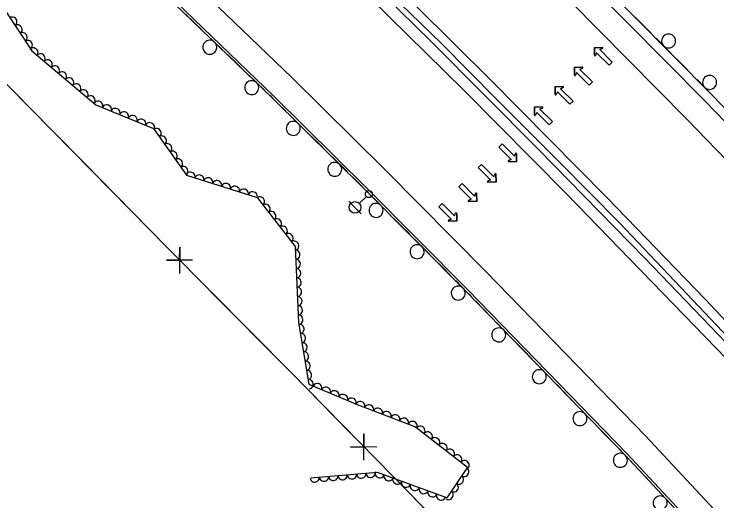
# Model space of a CAD drawing. Extents: x 1746719 to 1766531, y 631721 to 662391.
# Drawn here: x 1757419.3 to 1757720.6, y 644805.3 to 645014.2 of the extents above; entities that cross this region are included whole.
import ezdxf

# ---------------------------------------------------------------- set-up
doc = ezdxf.new("R2010")
doc.units = 0
for name, color, linetype in [('SURVEY - AERIAL SURVEY - Photo Control - Points - Elevations', 7, 'Continuous'), ('SURVEY - AERIAL SURVEY - Photo Control - Points - Locators', 7, 'Continuous'), ('SURVEY - AERIAL SURVEY - Photo Control - Points - Numbers', 7, 'Continuous'), ('SURVEY - AERIAL SURVEY - Photo Control with Text', 7, 'Continuous'), ('SURVEY - CENTERLINE - Existing Roads - Development', 7, 'Continuous'), ('SURVEY - CENTERLINE - Existing Roads Curve Text', 7, 'Continuous')]:
    doc.layers.add(name, color=color, linetype=linetype)

msp = doc.modelspace()

# ---------------------------------------------------------------- linework, layer by layer
at = {"layer": 'SURVEY - AERIAL SURVEY - Photo Control - Points - Elevations'}
for points in [[(1757367.68, 645305.09), (1757410.99, 645267.65), (1757461.87, 645221.66), (1757513.21, 645175.01), (1757561.94, 645128.57), (1757616.86, 645075.81), (1757665.43, 645027.56), (1757715.64, 644976.79), (1757758.33, 644932.62), (1757807.87, 644879.88), (1757857.69, 644825.63), (1757895.55, 644783.99), (1757959.32, 644710.69), (1758018.17, 644640.98), (1758071.69, 644576.23), (1758126.48, 644507.24), (1758180.58, 644436.89), (1758227.03, 644375.61), (1758268.25, 644319.14), (1758280.54, 644301.89)], [(1757360.49, 645296.77), (1757403.7, 645259.41), (1757454.49, 645213.51), (1757505.72, 645166.96), (1757554.33, 645120.63), (1757609.17, 645067.94), (1757657.64, 645019.79), (1757707.77, 644969.1), (1757750.37, 644925.03), (1757799.81, 644872.39), (1757849.57, 644818.21), (1757887.33, 644776.67), (1757950.96, 644703.53), (1758009.72, 644633.92), (1758063.14, 644569.3), (1758117.82, 644500.46), (1758171.84, 644430.21), (1758218.21, 644369.05), (1758259.33, 644312.71), (1758271.58, 644295.51)], [(1757329.1, 645260.45), (1757371.91, 645223.45), (1757422.26, 645177.94), (1757473.01, 645131.82), (1757521.15, 645085.95), (1757575.62, 645033.61), (1757623.66, 644985.89), (1757673.45, 644935.54), (1757715.62, 644891.92), (1757764.64, 644839.73), (1757814.13, 644785.84), (1757851.46, 644744.78), (1757914.52, 644672.3), (1757972.89, 644603.15), (1758025.84, 644539.08), (1758079.99, 644470.91), (1758133.69, 644401.08), (1758179.69, 644340.39), (1758220.4, 644284.63), (1758232.48, 644267.66)], [(1757319.72, 645253.76), (1757362.56, 645216.07), (1757421.72, 645163.08), (1757476.45, 645112.02), (1757525.72, 645065.8), (1757571.85, 645021.26), (1757612.1, 644981.49), (1757656.02, 644937.25), (1757724.73, 644866.33), (1757766.64, 644821.42), (1757820.62, 644761.16), (1757859.7, 644717.48), (1757906.2, 644664.72), (1757956.17, 644605.79), (1757997.01, 644556.15), (1758046.25, 644495.62), (1758098.65, 644428.72), (1758149.56, 644361.05), (1758194.39, 644300.47), (1758220.54, 644263.88)], [(1757322.14, 645187.71), (1757330.7, 645180.18), (1757389.33, 645127.65), (1757443.66, 645076.97), (1757492.63, 645031.03), (1757538.31, 644986.92), (1757578.2, 644947.51), (1757621.74, 644903.64), (1757689.94, 644833.25), (1757731.21, 644789.03), (1757784.85, 644729.15), (1757823.8, 644685.61), (1757869.89, 644633.33), (1757919.32, 644575.02), (1757959.86, 644525.75), (1758008.74, 644465.67), (1758060.58, 644399.49), (1758111.09, 644332.35), (1758155.57, 644272.23), (1758181.49, 644235.97)], [(1757314.87, 645179.45), (1757323.39, 645171.95), (1757381.91, 645119.53), (1757436.14, 645068.94), (1757485.04, 645023.06), (1757530.62, 644979.05), (1757570.43, 644939.72), (1757613.89, 644895.94), (1757681.97, 644825.67), (1757723.09, 644781.61), (1757776.66, 644721.81), (1757815.58, 644678.31), (1757861.56, 644626.13), (1757910.88, 644567.97), (1757951.34, 644518.78), (1758000.14, 644458.81), (1758051.85, 644392.79), (1758102.27, 644325.77), (1758146.67, 644265.76), (1758172.54, 644229.58)]]:
    msp.add_lwpolyline(points, dxfattribs=at)
at = {"layer": 'SURVEY - AERIAL SURVEY - Photo Control - Points - Locators'}
for p, q in [((1757668.1, 644999.89), (1757671.48, 644999.9)), ((1757668.1, 644999.89), (1757671.48, 644999.9)), ((1757668.11, 644996.52), (1757668.1, 644999.89)), ((1757668.1, 644999.89), (1757668.11, 644996.52)), ((1757669.05, 644997.56), (1757668.58, 644996.42)), ((1757669.05, 644997.56), (1757668.58, 644996.42)), ((1757674.38, 644992.25), (1757669.05, 644997.56)), ((1757674.38, 644992.25), (1757669.05, 644997.56)), ((1757671.57, 644999.43), (1757670.44, 644998.95)), ((1757670.44, 644998.95), (1757671.57, 644999.43)), ((1757670.44, 644998.95), (1757675.76, 644993.64)), ((1757675.76, 644993.64), (1757670.44, 644998.95)), ((1757675.76, 644993.64), (1757674.38, 644992.25)), ((1757674.38, 644992.25), (1757675.76, 644993.64)), ((1757659.55, 644988.03), (1757659.55, 644991.41)), ((1757659.55, 644991.41), (1757662.92, 644991.41)), ((1757659.55, 644991.41), (1757659.55, 644988.03)), ((1757659.55, 644991.41), (1757662.92, 644991.41)), ((1757663.02, 644990.94), (1757661.88, 644990.47)), ((1757661.88, 644990.47), (1757663.02, 644990.94)), ((1757660.49, 644989.08), (1757660.02, 644987.94)), ((1757660.49, 644989.08), (1757660.02, 644987.94)), ((1757665.82, 644983.76), (1757660.49, 644989.08)), ((1757665.82, 644983.76), (1757660.49, 644989.08)), ((1757661.88, 644990.47), (1757667.21, 644985.16)), ((1757667.21, 644985.16), (1757661.88, 644990.47)), ((1757667.21, 644985.16), (1757665.82, 644983.76)), ((1757665.82, 644983.76), (1757667.21, 644985.16)), ((1757651.26, 644979.75), (1757651.26, 644983.13)), ((1757651.26, 644983.13), (1757654.64, 644983.13)), ((1757651.26, 644983.13), (1757651.26, 644979.75)), ((1757651.26, 644983.13), (1757654.64, 644983.13)), ((1757654.73, 644982.66), (1757653.59, 644982.19)), ((1757653.59, 644982.19), (1757654.73, 644982.66)), ((1757653.59, 644982.19), (1757658.92, 644976.88)), ((1757658.92, 644976.88), (1757653.59, 644982.19)), ((1757652.21, 644980.79), (1757651.74, 644979.66)), ((1757652.21, 644980.79), (1757651.74, 644979.66)), ((1757657.53, 644975.48), (1757652.21, 644980.79)), ((1757657.53, 644975.48), (1757652.21, 644980.79)), ((1757658.92, 644976.88), (1757657.53, 644975.48)), ((1757657.53, 644975.48), (1757658.92, 644976.88)), ((1757642.41, 644970.97), (1757642.4, 644974.35)), ((1757642.4, 644974.35), (1757645.78, 644974.35)), ((1757642.4, 644974.35), (1757642.41, 644970.97)), ((1757642.4, 644974.35), (1757645.78, 644974.35)), ((1757645.88, 644973.88), (1757644.74, 644973.41)), ((1757644.74, 644973.41), (1757645.88, 644973.88)), ((1757644.74, 644973.41), (1757650.07, 644968.1)), ((1757650.07, 644968.1), (1757644.74, 644973.41)), ((1757643.35, 644972.01), (1757642.88, 644970.88)), ((1757643.35, 644972.01), (1757642.88, 644970.88)), ((1757648.68, 644966.7), (1757643.35, 644972.01)), ((1757648.68, 644966.7), (1757643.35, 644972.01)), ((1757650.07, 644968.1), (1757648.68, 644966.7)), ((1757648.68, 644966.7), (1757650.07, 644968.1)), ((1757627.1, 644957.12), (1757628.49, 644958.51)), ((1757628.49, 644958.51), (1757627.1, 644957.12)), ((1757628.49, 644958.51), (1757633.81, 644953.2)), ((1757628.49, 644958.51), (1757633.81, 644953.2)), ((1757632.43, 644951.81), (1757627.1, 644957.12)), ((1757627.1, 644957.12), (1757632.43, 644951.81)), ((1757631.29, 644951.33), (1757632.43, 644951.81)), ((1757632.43, 644951.81), (1757631.29, 644951.33)), ((1757633.81, 644953.2), (1757634.28, 644954.34)), ((1757633.81, 644953.2), (1757634.28, 644954.34)), ((1757634.76, 644954.24), (1757634.76, 644950.87)), ((1757634.76, 644950.87), (1757634.76, 644954.24)), ((1757618.25, 644948.34), (1757619.63, 644949.73)), ((1757619.63, 644949.73), (1757618.25, 644948.34)), ((1757623.57, 644943.03), (1757618.25, 644948.34)), ((1757618.25, 644948.34), (1757623.57, 644943.03)), ((1757619.63, 644949.73), (1757624.96, 644944.42)), ((1757619.63, 644949.73), (1757624.96, 644944.42)), ((1757634.76, 644950.87), (1757631.39, 644950.86)), ((1757634.76, 644950.87), (1757631.39, 644950.86)), ((1757624.96, 644944.42), (1757625.43, 644945.56)), ((1757624.96, 644944.42), (1757625.43, 644945.56)), ((1757625.9, 644945.46), (1757625.91, 644942.09)), ((1757625.91, 644942.09), (1757625.9, 644945.46)), ((1757622.44, 644942.56), (1757623.57, 644943.03)), ((1757623.57, 644943.03), (1757622.44, 644942.56)), ((1757609.96, 644940.06), (1757611.35, 644941.45)), ((1757611.35, 644941.45), (1757609.96, 644940.06)), ((1757615.28, 644934.74), (1757609.96, 644940.06)), ((1757609.96, 644940.06), (1757615.28, 644934.74)), ((1757611.35, 644941.45), (1757616.67, 644936.14)), ((1757611.35, 644941.45), (1757616.67, 644936.14)), ((1757625.91, 644942.09), (1757622.53, 644942.08)), ((1757625.91, 644942.09), (1757622.53, 644942.08)), ((1757616.67, 644936.14), (1757617.14, 644937.28)), ((1757616.67, 644936.14), (1757617.14, 644937.28)), ((1757617.61, 644937.18), (1757617.62, 644933.81)), ((1757617.62, 644933.81), (1757617.61, 644937.18)), ((1757614.15, 644934.27), (1757615.28, 644934.74)), ((1757615.28, 644934.74), (1757614.15, 644934.27)), ((1757617.62, 644933.81), (1757614.24, 644933.8)), ((1757617.62, 644933.81), (1757614.24, 644933.8)), ((1757601.4, 644931.57), (1757602.79, 644932.97)), ((1757602.79, 644932.97), (1757601.4, 644931.57)), ((1757606.73, 644926.26), (1757601.4, 644931.57)), ((1757601.4, 644931.57), (1757606.73, 644926.26)), ((1757602.79, 644932.97), (1757608.12, 644927.66)), ((1757602.79, 644932.97), (1757608.12, 644927.66)), ((1757608.12, 644927.66), (1757608.59, 644928.79)), ((1757608.12, 644927.66), (1757608.59, 644928.79)), ((1757609.06, 644928.7), (1757609.06, 644925.32)), ((1757609.06, 644925.32), (1757609.06, 644928.7)), ((1757605.59, 644925.79), (1757606.73, 644926.26)), ((1757606.73, 644926.26), (1757605.59, 644925.79)), ((1757609.06, 644925.32), (1757605.69, 644925.32)), ((1757609.06, 644925.32), (1757605.69, 644925.32))]:
    msp.add_line(p, q, dxfattribs=at)
for centre, start, end in [((1757671.48, 644999.65), 292.6345, 90.0828), ((1757671.48, 644999.65), 292.6345, 90.0828), ((1757668.35, 644996.52), 180.0828, 337.5759), ((1757668.35, 644996.52), 180.0828, 337.5759), ((1757662.92, 644991.17), 292.6345, 90.0828), ((1757662.92, 644991.17), 292.6345, 90.0828), ((1757659.8, 644988.03), 180.0828, 337.5759), ((1757659.8, 644988.03), 180.0828, 337.5759), ((1757654.64, 644982.89), 292.6345, 90.0828), ((1757654.64, 644982.89), 292.6345, 90.0828), ((1757651.51, 644979.75), 180.0828, 337.5759), ((1757651.51, 644979.75), 180.0828, 337.5759), ((1757645.78, 644974.11), 292.6345, 90.0828), ((1757645.78, 644974.11), 292.6345, 90.0828), ((1757642.65, 644970.97), 180.0828, 337.5759), ((1757642.65, 644970.97), 180.0828, 337.5759), ((1757634.51, 644954.24), 0.0828, 157.5759), ((1757634.51, 644954.24), 0.0828, 157.5759), ((1757631.38, 644951.11), 112.6345, 270.0828), ((1757631.38, 644951.11), 112.6345, 270.0828), ((1757625.66, 644945.46), 0.0828, 157.5759), ((1757625.66, 644945.46), 0.0828, 157.5759), ((1757622.53, 644942.33), 112.6345, 270.0828), ((1757622.53, 644942.33), 112.6345, 270.0828), ((1757617.37, 644937.18), 0.0828, 157.5759), ((1757617.37, 644937.18), 0.0828, 157.5759), ((1757614.24, 644934.05), 112.6345, 270.0828), ((1757614.24, 644934.05), 112.6345, 270.0828), ((1757608.81, 644928.7), 0.0828, 157.5759), ((1757608.81, 644928.7), 0.0828, 157.5759), ((1757605.69, 644925.56), 112.6345, 270.0828), ((1757605.69, 644925.56), 112.6345, 270.0828)]:
    msp.add_arc(centre, 0.246, start, end, dxfattribs=at)
at = {"layer": 'SURVEY - AERIAL SURVEY - Photo Control - Points - Numbers'}
for points in [[(1757323.62, 645256.72), (1757359.68, 645224.76), (1757401.86, 645187.77), (1757446.88, 645147.55), (1757499.98, 645097.49), (1757551.19, 645048.47), (1757597.89, 645002.53), (1757644.17, 644956.09), (1757689.91, 644909.35), (1757731.53, 644865.88), (1757784.85, 644808.61), (1757831.81, 644757.26), (1757876.31, 644706.72), (1757924.6, 644650.39), (1757975.41, 644590.54), (1758021.86, 644533.64), (1758061.14, 644483.77), (1758123.13, 644404.33), (1758167.18, 644346.13), (1758206.86, 644292.21), (1758240.55, 644244.25)], [(1757390.53, 645201.2), (1757429.02, 645166.95), (1757455.13, 645143.08), (1757484.39, 645115.95), (1757513.99, 645087.65), (1757545.18, 645057.29), (1757569.55, 645033.61), (1757589.29, 645014.47), (1757602.52, 645001.61), (1757625.87, 644977.97), (1757653.48, 644950.42), (1757678.89, 644924.58), (1757710.27, 644891.52), (1757738.12, 644862.04), (1757767.76, 644831.01), (1757798.81, 644797.43)], [(1757314.21, 645178.7), (1757322.73, 645171.2), (1757381.24, 645118.79), (1757435.46, 645068.21), (1757484.35, 645022.33), (1757529.92, 644978.33), (1757569.72, 644939.01), (1757613.18, 644895.24), (1757681.24, 644824.98), (1757722.35, 644780.93), (1757775.91, 644721.14), (1757814.83, 644677.64), (1757860.81, 644625.48), (1757910.11, 644567.32), (1757950.57, 644518.15), (1757999.36, 644458.18), (1758051.06, 644392.19), (1758101.47, 644325.17), (1758145.86, 644265.18), (1758171.72, 644228.99)], [(1758283.8, 644304.21), (1758271.5, 644321.48), (1758230.24, 644378), (1758183.76, 644439.31), (1758129.63, 644509.7), (1758074.79, 644578.75), (1758021.24, 644643.54), (1757962.35, 644713.29), (1757898.54, 644786.64), (1757860.64, 644828.33), (1757810.8, 644882.6), (1757761.23, 644935.38), (1757718.5, 644979.59), (1757668.26, 645030.38), (1757619.65, 645078.67), (1757562.16, 645133.91)], [(1757492.91, 645014.07), (1757496.29, 645010.8)], [(1757688.96, 645009.46), (1757685.65, 645012.8)], [(1757496.29, 645010.8), (1757499.68, 645007.54)], [(1757692.26, 645006.12), (1757688.96, 645009.46)], [(1757501.98, 645005.32), (1757508.6, 644998.93)], [(1757700.98, 644997.3), (1757694.51, 645003.84)], [(1757510.9, 644996.7), (1757514.28, 644993.44)], [(1757706.54, 644991.68), (1757703.23, 644995.03)], [(1757514.28, 644993.44), (1757517.66, 644990.17)], [(1757709.84, 644988.34), (1757706.54, 644991.68)], [(1757519.96, 644987.95), (1757526.58, 644981.56)], [(1757718.56, 644979.53), (1757718.5, 644979.59), (1757712.09, 644986.07)], [(1757528.88, 644979.34), (1757529.92, 644978.33), (1757532.24, 644976.05)], [(1757532.24, 644976.05), (1757535.58, 644972.74)], [(1757537.86, 644970.49), (1757544.4, 644964.03)], [(1757546.68, 644961.78), (1757550.02, 644958.47)], [(1757550.02, 644958.47), (1757553.36, 644955.17)], [(1757555.64, 644952.92), (1757562.19, 644946.46)], [(1757564.46, 644944.21), (1757567.81, 644940.91)], [(1757567.81, 644940.91), (1757569.72, 644939.01), (1757571.14, 644937.59)], [(1757573.39, 644935.32), (1757579.87, 644928.79)], [(1757582.13, 644926.52), (1757585.44, 644923.18)], [(1757585.44, 644923.18), (1757588.75, 644919.85)], [(1757591, 644917.58), (1757597.49, 644911.05)], [(1757599.74, 644908.78), (1757603.05, 644905.44)], [(1757603.05, 644905.44), (1757606.36, 644902.1)], [(1757608.62, 644899.83), (1757613.18, 644895.24), (1757615.07, 644893.28)], [(1757617.3, 644890.98), (1757620.57, 644887.61)], [(1757620.57, 644887.61), (1757623.84, 644884.23)], [(1757626.07, 644881.93), (1757632.47, 644875.33)], [(1757634.7, 644873.03), (1757637.97, 644869.65)], [(1757637.97, 644869.65), (1757641.24, 644866.28)], [(1757643.47, 644863.98), (1757649.87, 644857.37)], [(1757652.09, 644855.07), (1757655.36, 644851.7)], [(1757655.36, 644851.7), (1757658.63, 644848.32)], [(1757660.86, 644846.02), (1757667.26, 644839.42)], [(1757669.49, 644837.12), (1757672.76, 644833.74)], [(1757672.76, 644833.74), (1757676.03, 644830.36)], [(1757678.26, 644828.07), (1757681.24, 644824.98), (1757684.59, 644821.4)], [(1757686.77, 644819.06), (1757689.98, 644815.62)], [(1757689.98, 644815.62), (1757693.19, 644812.19)], [(1757695.37, 644809.84), (1757701.65, 644803.12)]]:
    msp.add_lwpolyline(points, dxfattribs=at)
for centre, start, end in [((1757699.91, 645002.65), 337.9532, 337.9392), ((1757503.17, 644999.99), 159.2726, 159.2586), ((1757717.49, 644984.87), 337.9532, 337.9392), ((1757521.16, 644982.63), 159.2726, 159.2586), ((1757538.99, 644965.16), 158.615, 158.6011), ((1757556.77, 644947.59), 158.615, 158.6011), ((1757574.47, 644929.97), 158.0605, 158.0465), ((1757592.08, 644912.23), 158.0605, 158.0465), ((1757609.7, 644894.49), 158.0605, 158.0465), ((1757627.08, 644876.57), 157.3609, 157.3469), ((1757644.48, 644858.62), 157.3609, 157.3469), ((1757661.88, 644840.66), 157.3609, 157.3469), ((1757679.23, 644822.75), 156.2914, 156.2774), ((1757696.29, 644804.47), 156.2914, 156.2774)]:
    msp.add_arc(centre, 3, start, end, dxfattribs=at)
at = {"layer": 'SURVEY - AERIAL SURVEY - Photo Control with Text'}
msp.add_lwpolyline([(1757219.57, 645186.25), (1757234.66, 645174.05), (1757280.15, 645138.46), (1757317.45, 645108.09), (1757345.69, 645083.93), (1757384.96, 645048.64), (1757404.08, 645031.09), (1757415.48, 645015.74), (1757426.88, 644998.38), (1757454.39, 644975.3), (1757479.1, 644965.07), (1757493.19, 644945.04), (1757523.5, 644935.44), (1757539.8, 644914.44), (1757541.26, 644881.94), (1757545.64, 644855.41), (1757565.61, 644846.92), (1757591.34, 644837.15), (1757613.7, 644819.77), (1757604.83, 644806.68), (1757575.03, 644817.52), (1757546.5, 644815.14)], dxfattribs=at)
for centre, major_axis in [((1757418.6, 645010.97), (1.1, -1.67)), ((1757420.8, 645007.63), (1.1, -1.67)), ((1757423, 645004.29), (1.1, -1.67)), ((1757425.19, 645000.94), (1.1, -1.67)), ((1757427.59, 644997.78), (1.53, -1.29)), ((1757430.65, 644995.21), (1.53, -1.29)), ((1757433.72, 644992.64), (1.53, -1.29)), ((1757436.78, 644990.07), (1.53, -1.29)), ((1757439.85, 644987.5), (1.53, -1.29)), ((1757442.91, 644984.93), (1.53, -1.29)), ((1757445.98, 644982.36), (1.53, -1.29)), ((1757449.04, 644979.79), (1.53, -1.29)), ((1757452.11, 644977.21), (1.53, -1.29)), ((1757455.33, 644974.91), (1.85, -0.77)), ((1757459.03, 644973.38), (1.85, -0.77)), ((1757462.72, 644971.85), (1.85, -0.77)), ((1757466.42, 644970.32), (1.85, -0.77)), ((1757470.11, 644968.79), (1.85, -0.77)), ((1757473.81, 644967.26), (1.85, -0.77)), ((1757477.5, 644965.73), (1.85, -0.77)), ((1757480.41, 644963.21), (1.15, -1.64)), ((1757482.71, 644959.94), (1.15, -1.64)), ((1757485.01, 644956.66), (1.15, -1.64)), ((1757487.31, 644953.39), (1.15, -1.64)), ((1757489.61, 644950.12), (1.15, -1.64)), ((1757491.91, 644946.85), (1.15, -1.64)), ((1757494.89, 644944.5), (1.91, -0.6)), ((1757498.7, 644943.29), (1.91, -0.6)), ((1757502.52, 644942.08), (1.91, -0.6)), ((1757506.33, 644940.88), (1.91, -0.6)), ((1757510.14, 644939.67), (1.91, -0.6)), ((1757513.96, 644938.46), (1.91, -0.6)), ((1757517.77, 644937.25), (1.91, -0.6)), ((1757521.58, 644936.04), (1.91, -0.6)), ((1757524.72, 644933.86), (1.23, -1.58)), ((1757527.17, 644930.7), (1.23, -1.58)), ((1757529.63, 644927.54), (1.23, -1.58)), ((1757532.08, 644924.38), (1.23, -1.58)), ((1757534.53, 644921.22), (1.23, -1.58)), ((1757536.98, 644918.06), (1.23, -1.58)), ((1757539.44, 644914.9), (1.23, -1.58)), ((1757539.95, 644911.03), (0.09, -2)), ((1757540.13, 644907.04), (0.09, -2)), ((1757540.31, 644903.04), (0.09, -2)), ((1757540.49, 644899.04), (0.09, -2)), ((1757540.67, 644895.05), (0.09, -2)), ((1757540.85, 644891.05), (0.09, -2)), ((1757541.03, 644887.06), (0.09, -2)), ((1757541.21, 644883.06), (0.09, -2)), ((1757541.73, 644879.1), (0.33, -1.97)), ((1757542.38, 644875.15), (0.33, -1.97)), ((1757543.03, 644871.21), (0.33, -1.97)), ((1757543.68, 644867.26), (0.33, -1.97)), ((1757544.33, 644863.31), (0.33, -1.97)), ((1757544.98, 644859.37), (0.33, -1.97)), ((1757545.63, 644855.42), (0.33, -1.97)), ((1757549.31, 644853.85), (1.84, -0.78)), ((1757552.99, 644852.28), (1.84, -0.78)), ((1757556.67, 644850.72), (1.84, -0.78)), ((1757560.35, 644849.15), (1.84, -0.78)), ((1757564.03, 644847.59), (1.84, -0.78)), ((1757567.75, 644846.11), (1.87, -0.71)), ((1757571.49, 644844.69), (1.87, -0.71)), ((1757575.23, 644843.27), (1.87, -0.71)), ((1757578.97, 644841.85), (1.87, -0.71)), ((1757582.71, 644840.43), (1.87, -0.71)), ((1757586.45, 644839.01), (1.87, -0.71)), ((1757590.19, 644837.59), (1.87, -0.71)), ((1757593.52, 644835.46), (1.58, -1.23)), ((1757596.68, 644833), (1.58, -1.23)), ((1757599.84, 644830.55), (1.58, -1.23)), ((1757603, 644828.09), (1.58, -1.23)), ((1757606.15, 644825.64), (1.58, -1.23)), ((1757609.31, 644823.18), (1.58, -1.23)), ((1757612.47, 644820.73), (1.58, -1.23)), ((1757612.33, 644817.75), (-1.12, -1.66)), ((1757552.19, 644815.62), (-1.99, -0.17)), ((1757556.18, 644815.95), (-1.99, -0.17)), ((1757560.16, 644816.28), (-1.99, -0.17)), ((1757564.15, 644816.61), (-1.99, -0.17)), ((1757568.14, 644816.95), (-1.99, -0.17)), ((1757572.12, 644817.28), (-1.99, -0.17)), ((1757576.05, 644817.15), (-1.88, 0.68)), ((1757579.81, 644815.79), (-1.88, 0.68)), ((1757610.09, 644814.44), (-1.12, -1.66)), ((1757548.2, 644815.29), (-1.99, -0.17)), ((1757583.56, 644814.42), (-1.88, 0.68)), ((1757587.32, 644813.05), (-1.88, 0.68)), ((1757607.85, 644811.13), (-1.12, -1.66)), ((1757591.08, 644811.68), (-1.88, 0.68)), ((1757594.84, 644810.32), (-1.88, 0.68)), ((1757598.6, 644808.95), (-1.88, 0.68)), ((1757602.36, 644807.58), (-1.88, 0.68)), ((1757605.6, 644807.82), (-1.12, -1.66))]:
    msp.add_ellipse(centre, major_axis=major_axis, ratio=0.940188, start_param=0, end_param=3.141593, dxfattribs=at)
at = {"layer": 'SURVEY - CENTERLINE - Existing Roads - Development'}
for p, q in [((1757565.43, 644931.26), (1757562.84, 644933.98)), ((1757570.31, 644935.93), (1757567.23, 644932.99)), ((1757565.43, 644931.26), (1757568.02, 644928.55))]:
    msp.add_line(p, q, dxfattribs=at)
for centre, radius in [((1757571.39, 644936.96), 1.5), ((1757565.43, 644931.26), 2.5)]:
    msp.add_circle(centre, radius, dxfattribs=at)
at = {"layer": 'SURVEY - CENTERLINE - Existing Roads Curve Text'}
for points in [[(1757285.68, 645104.89), (1757363.02, 645036.4), (1757384.88, 645015.77), (1757435.75, 644964.15), (1757485.59, 644913.39), (1757538.17, 644860.23), (1757588.89, 644808.5), (1757632.08, 644764.01), (1757673.99, 644719.1), (1757713.89, 644676.19), (1757756.44, 644625.01), (1757788.56, 644586.72), (1757798.25, 644575.58)], [(1757416.63, 644983.55), (1757435.75, 644964.15), (1757449.18, 644950.47)], [(1757449.18, 644950.47), (1757484.21, 644914.8)], [(1757495.84, 644908.58), (1757484.59, 644908.57), (1757490.25, 644908.54), (1757490.28, 644914.2), (1757490.15, 644902.95)], [(1757495.53, 644903.35), (1757528.15, 644870.36)], [(1757528.15, 644870.36), (1757538.17, 644860.23), (1757563.2, 644834.7)], [(1757574.81, 644828.43), (1757563.56, 644828.47), (1757569.22, 644828.42), (1757569.28, 644834.07), (1757569.09, 644822.83)], [(1757574.47, 644823.2), (1757588.89, 644808.5), (1757606.87, 644789.98)]]:
    msp.add_lwpolyline(points, dxfattribs=at)

doc.saveas('drawing.dxf')
